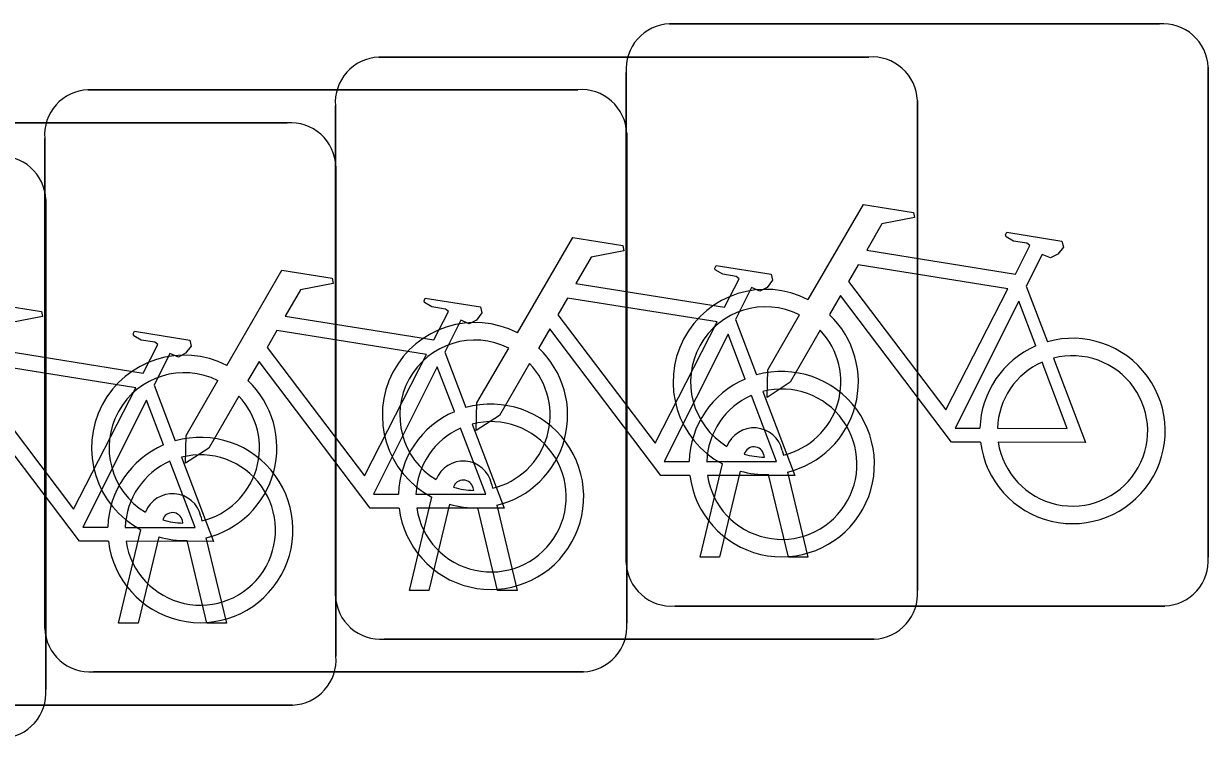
# Model space of a CAD drawing. Extents: x 162186 to 163152, y 385513 to 386513.
# Drawn here: x 162779.712 to 162781.746, y 386427.701 to 386428.928 of the extents above; entities that cross this region are included whole.
import ezdxf

# ---------------------------------------------------------------- set-up
doc = ezdxf.new("R2010")
doc.units = 0
doc.layers.add('IMGEO_Fietsenrek', color=7, linetype='Continuous')

msp = doc.modelspace()

# ---------------------------------------------------------------- linework, layer by layer
at = {"layer": 'IMGEO_Fietsenrek'}
for p, q in [((162780.8209, 386428.9275), (162781.6618, 386428.9275)), ((162781.6618, 386428.9275), (162780.8209, 386428.9275)), ((162780.3219, 386428.8705), (162781.1628, 386428.8705)), ((162781.1628, 386428.8705), (162780.3219, 386428.8705)), ((162780.7465, 386428.0029), (162780.7465, 386428.8438)), ((162780.7465, 386428.8438), (162780.7465, 386428.0029)), ((162781.7455, 386428.8531), (162781.7455, 386428.0122)), ((162781.7455, 386428.0122), (162781.7455, 386428.8531)), ((162779.8229, 386428.8145), (162780.6638, 386428.8145)), ((162780.6638, 386428.8145), (162779.8229, 386428.8145)), ((162780.2475, 386427.9459), (162780.2475, 386428.7868)), ((162780.2475, 386428.7868), (162780.2475, 386427.9459)), ((162781.2465, 386428.7961), (162781.2465, 386427.9552)), ((162781.2465, 386427.9552), (162781.2465, 386428.7961)), ((162779.3239, 386428.7575), (162780.1648, 386428.7575)), ((162780.1648, 386428.7575), (162779.3239, 386428.7575)), ((162780.7475, 386428.7401), (162780.7475, 386427.8992)), ((162780.7475, 386427.8992), (162780.7475, 386428.7401)), ((162779.7485, 386427.8899), (162779.7485, 386428.7308)), ((162779.7485, 386428.7308), (162779.7485, 386427.8899)), ((162780.2485, 386428.6831), (162780.2485, 386427.8422)), ((162780.2485, 386427.8422), (162780.2485, 386428.6831)), ((162779.7505, 386428.6261), (162779.7505, 386427.7852)), ((162779.7505, 386427.7852), (162779.7505, 386428.6261)), ((162781.4332, 386428.4772), (162781.4695, 386428.382)), ((162780.9342, 386428.4202), (162780.9705, 386428.325)), ((162780.4352, 386428.3642), (162780.4715, 386428.269)), ((162779.9362, 386428.3072), (162779.9725, 386428.212)), ((162780.9839, 386428.1839), (162780.9829, 386428.1882)), ((162781.0146, 386428.1954), (162781.0164, 386428.1875)), ((162780.8735, 386428.0123), (162780.9118, 386428.1723)), ((162780.9422, 386428.1601), (162780.9069, 386428.0123)), ((162781.025, 386428.0123), (162780.9911, 386428.154)), ((162781.0234, 386428.1583), (162781.0584, 386428.0123)), ((162780.4849, 386428.1269), (162780.4839, 386428.1312)), ((162780.5156, 386428.1384), (162780.5174, 386428.1305)), ((162780.3745, 386427.9553), (162780.4128, 386428.1153)), ((162780.4432, 386428.1031), (162780.4079, 386427.9553)), ((162780.526, 386427.9553), (162780.4921, 386428.097)), ((162780.5244, 386428.1013), (162780.5594, 386427.9553)), ((162779.9859, 386428.0709), (162779.9849, 386428.0752)), ((162780.0166, 386428.0824), (162780.0184, 386428.0745)), ((162779.8755, 386427.8993), (162779.9138, 386428.0593)), ((162779.9442, 386428.0471), (162779.9089, 386427.8993)), ((162780.027, 386427.8993), (162779.9931, 386428.041)), ((162780.0254, 386428.0453), (162780.0604, 386427.8993)), ((162780.9069, 386428.0123), (162780.8735, 386428.0123)), ((162781.0584, 386428.0123), (162781.025, 386428.0123)), ((162780.4079, 386427.9553), (162780.3745, 386427.9553)), ((162780.5594, 386427.9553), (162780.526, 386427.9553)), ((162781.6711, 386427.9285), (162780.8302, 386427.9285)), ((162780.8302, 386427.9285), (162781.6711, 386427.9285)), ((162779.9089, 386427.8993), (162779.8755, 386427.8993)), ((162780.0604, 386427.8993), (162780.027, 386427.8993)), ((162781.1721, 386427.8715), (162780.3312, 386427.8715)), ((162780.3312, 386427.8715), (162781.1721, 386427.8715)), ((162780.6731, 386427.8155), (162779.8322, 386427.8155)), ((162779.8322, 386427.8155), (162780.6731, 386427.8155)), ((162780.1741, 386427.7585), (162779.3332, 386427.7585)), ((162779.3332, 386427.7585), (162780.1741, 386427.7585))]:
    msp.add_line(p, q, dxfattribs=at)
for points in [[(162781.0591, 386428.4542), (162781.1538, 386428.6177), (162781.24, 386428.6039), (162781.2417, 386428.5952), (162781.1856, 386428.5843), (162781.1594, 386428.539), (162781.4146, 386428.4982)], [(162780.5601, 386428.3972), (162780.6548, 386428.5607), (162780.741, 386428.5469), (162780.7427, 386428.5382), (162780.6866, 386428.5273), (162780.6604, 386428.482), (162780.9156, 386428.4412)], [(162781.4146, 386428.4982), (162781.4396, 386428.547), (162781.4345, 386428.551), (162781.4113, 386428.5547), (162781.3986, 386428.5622), (162781.3976, 386428.5653), (162781.3998, 386428.5699), (162781.4946, 386428.5548), (162781.4969, 386428.5445), (162781.4875, 386428.5321), (162781.4751, 386428.5257), (162781.4606, 386428.5319), (162781.4332, 386428.4772)], [(162781.4017, 386428.473), (162781.1449, 386428.514), (162781.1282, 386428.4852), (162781.2952, 386428.2649), (162781.4017, 386428.473)], [(162780.0611, 386428.3412), (162780.1558, 386428.5047), (162780.242, 386428.4909), (162780.2437, 386428.4822), (162780.1876, 386428.4713), (162780.1614, 386428.426), (162780.4166, 386428.3852)], [(162780.9156, 386428.4412), (162780.9406, 386428.49), (162780.9355, 386428.494), (162780.9123, 386428.4977), (162780.8996, 386428.5052), (162780.8986, 386428.5083), (162780.9008, 386428.5129), (162780.9956, 386428.4978), (162780.9979, 386428.4875), (162780.9885, 386428.4751), (162780.9761, 386428.4687), (162780.9616, 386428.4749), (162780.9342, 386428.4202)], [(162780.4166, 386428.3852), (162780.4416, 386428.434), (162780.4365, 386428.438), (162780.4133, 386428.4417), (162780.4006, 386428.4492), (162780.3996, 386428.4523), (162780.4018, 386428.4569), (162780.4966, 386428.4418), (162780.4989, 386428.4315), (162780.4895, 386428.4191), (162780.4771, 386428.4127), (162780.4626, 386428.4189), (162780.4352, 386428.3642)], [(162780.9027, 386428.416), (162780.6459, 386428.457), (162780.6292, 386428.4282), (162780.7962, 386428.2079), (162780.9027, 386428.416)], [(162781.3548, 386428.2095), (162781.3051, 386428.2096), (162781.1144, 386428.4613), (162781.0954, 386428.4285)], [(162779.5621, 386428.2842), (162779.6568, 386428.4477), (162779.743, 386428.4339), (162779.7447, 386428.4252), (162779.6886, 386428.4143), (162779.6624, 386428.369), (162779.9176, 386428.3282)], [(162781.4497, 386428.375), (162781.4204, 386428.4518), (162781.311, 386428.2337), (162781.3537, 386428.2336)], [(162781.0798, 386428.4017), (162781.0282, 386428.3125), (162780.9883, 386428.2865), (162780.9895, 386428.334), (162781.044, 386428.4282)], [(162779.9176, 386428.3282), (162779.9426, 386428.377), (162779.9375, 386428.381), (162779.9143, 386428.3847), (162779.9016, 386428.3922), (162779.9006, 386428.3953), (162779.9028, 386428.3999), (162779.9976, 386428.3848), (162779.9999, 386428.3745), (162779.9905, 386428.3621), (162779.9781, 386428.3557), (162779.9636, 386428.3619), (162779.9362, 386428.3072)], [(162780.4037, 386428.36), (162780.1469, 386428.401), (162780.1302, 386428.3722), (162780.2972, 386428.1519), (162780.4037, 386428.36)], [(162780.8558, 386428.1525), (162780.8061, 386428.1526), (162780.6154, 386428.4043), (162780.5964, 386428.3715)], [(162780.9507, 386428.318), (162780.9214, 386428.3948), (162780.812, 386428.1767), (162780.8547, 386428.1766)], [(162780.5808, 386428.3447), (162780.5292, 386428.2555), (162780.4893, 386428.2295), (162780.4905, 386428.277), (162780.545, 386428.3712)], [(162781.4802, 386428.3538), (162781.5352, 386428.2092), (162781.3851, 386428.2095)], [(162779.9047, 386428.303), (162779.6479, 386428.344), (162779.6312, 386428.3152), (162779.7982, 386428.0949), (162779.9047, 386428.303)], [(162780.3568, 386428.0965), (162780.3071, 386428.0966), (162780.1164, 386428.3483), (162780.0974, 386428.3155)], [(162780.4517, 386428.262), (162780.4224, 386428.3388), (162780.313, 386428.1207), (162780.3557, 386428.1206)], [(162781.3837, 386428.2335), (162781.5036, 386428.2333), (162781.4604, 386428.3469)], [(162780.0818, 386428.2887), (162780.0302, 386428.1995), (162779.9903, 386428.1735), (162779.9915, 386428.221), (162780.046, 386428.3152)], [(162779.8578, 386428.0395), (162779.8081, 386428.0396), (162779.6174, 386428.2913), (162779.5984, 386428.2585)], [(162780.8847, 386428.1765), (162781.0046, 386428.1763), (162780.9614, 386428.2899)], [(162780.9812, 386428.2968), (162781.0362, 386428.1522), (162780.8861, 386428.1525)], [(162779.9527, 386428.205), (162779.9234, 386428.2818), (162779.814, 386428.0637), (162779.8567, 386428.0636)], [(162780.3857, 386428.1205), (162780.5056, 386428.1203), (162780.4624, 386428.2339)], [(162780.4822, 386428.2408), (162780.5372, 386428.0962), (162780.3871, 386428.0965)], [(162779.8867, 386428.0635), (162780.0066, 386428.0633), (162779.9634, 386428.1769)], [(162779.9832, 386428.1838), (162780.0382, 386428.0392), (162779.8881, 386428.0395)]]:
    msp.add_lwpolyline(points, dxfattribs=at)
for centre, radius, start, end in [((162780.8242, 386428.8496), 0.0779, 92.4484, 184.2845), ((162780.8242, 386428.8496), 0.0779, 92.4484, 184.2845), ((162781.6676, 386428.8498), 0.0779, 2.4484, 94.2845), ((162781.6676, 386428.8498), 0.0779, 2.4484, 94.2845), ((162780.3252, 386428.7926), 0.0779, 92.4484, 184.2845), ((162780.3252, 386428.7926), 0.0779, 92.4484, 184.2845), ((162781.1686, 386428.7928), 0.0779, 2.4484, 94.2845), ((162781.1686, 386428.7928), 0.0779, 2.4484, 94.2845), ((162779.8262, 386428.7366), 0.0779, 92.4484, 184.2845), ((162779.8262, 386428.7366), 0.0779, 92.4484, 184.2845), ((162780.6696, 386428.7368), 0.0779, 2.4484, 94.2845), ((162780.6696, 386428.7368), 0.0779, 2.4484, 94.2845), ((162780.1706, 386428.6798), 0.0779, 2.4484, 94.2845), ((162780.1706, 386428.6798), 0.0779, 2.4484, 94.2845), ((162779.6726, 386428.6228), 0.0779, 2.4484, 94.2845), ((162779.6726, 386428.6228), 0.0779, 2.4484, 94.2845), ((162780.9861, 386428.3129), 0.159, 62.6766, 242.1369), ((162780.9861, 386428.3129), 0.129, 63.3192, 238.903), ((162780.4871, 386428.2559), 0.159, 62.6766, 242.1369), ((162780.9861, 386428.3129), 0.159, 283.5766, 46.6042), ((162780.9861, 386428.3129), 0.129, 283.6043, 43.4302), ((162780.4871, 386428.2559), 0.129, 63.3192, 238.903), ((162780.4871, 386428.2559), 0.159, 283.5766, 46.6042), ((162781.5127, 386428.2289), 0.159, 113.3408, 178.3217), ((162781.5127, 386428.2289), 0.159, 187.0065, 105.7708), ((162779.9881, 386428.1999), 0.159, 62.6766, 242.1369), ((162781.5127, 386428.2289), 0.129, 188.6715, 104.5883), ((162780.4871, 386428.2559), 0.129, 283.6043, 43.4302), ((162781.0137, 386428.1719), 0.159, 187.0065, 105.7708), ((162781.5127, 386428.2289), 0.129, 113.923, 177.9556), ((162779.9881, 386428.1999), 0.129, 63.3192, 238.903), ((162779.9881, 386428.1999), 0.159, 283.5766, 46.6042), ((162781.0137, 386428.1719), 0.159, 113.3408, 178.3217), ((162781.0137, 386428.1719), 0.129, 113.923, 177.9556), ((162781.0137, 386428.1719), 0.129, 188.6715, 104.5883), ((162779.9881, 386428.1999), 0.129, 283.6043, 43.4302), ((162780.5147, 386428.1159), 0.159, 187.0065, 105.7708), ((162780.5147, 386428.1159), 0.159, 113.3408, 178.3217), ((162780.5147, 386428.1159), 0.129, 113.923, 177.9556), ((162780.5147, 386428.1159), 0.129, 188.6715, 104.5883), ((162780.9659, 386428.1843), 0.0499, 12.8025, 158.6934), ((162780.0157, 386428.0589), 0.159, 187.0065, 105.7708), ((162780.0157, 386428.0589), 0.159, 113.3408, 178.3217), ((162780.9659, 386428.1843), 0.0174, 12.8025, 163.4502), ((162780.9861, 386428.3129), 0.129, 253.415, 269.0204), ((162780.0157, 386428.0589), 0.129, 113.923, 177.9556), ((162780.0157, 386428.0589), 0.129, 188.6715, 104.5883), ((162780.4669, 386428.1273), 0.0499, 12.8025, 158.6934), ((162780.9861, 386428.3129), 0.159, 253.9967, 271.7867), ((162780.4669, 386428.1273), 0.0174, 12.8025, 163.4502), ((162780.4871, 386428.2559), 0.129, 253.415, 269.0204), ((162779.9679, 386428.0713), 0.0499, 12.8025, 158.6934), ((162779.9679, 386428.0713), 0.0174, 12.8025, 163.4502), ((162780.4871, 386428.2559), 0.159, 253.9967, 271.7867), ((162779.9881, 386428.1999), 0.129, 253.415, 269.0204), ((162779.9881, 386428.1999), 0.159, 253.9967, 271.7867), ((162781.6678, 386428.0064), 0.0779, 272.4484, 4.2845), ((162781.6678, 386428.0064), 0.0779, 272.4484, 4.2845), ((162780.8244, 386428.0062), 0.0779, 182.4484, 274.2845), ((162780.8244, 386428.0062), 0.0779, 182.4484, 274.2845), ((162780.3254, 386427.9492), 0.0779, 182.4484, 274.2845), ((162780.3254, 386427.9492), 0.0779, 182.4484, 274.2845), ((162781.1688, 386427.9494), 0.0779, 272.4484, 4.2845), ((162781.1688, 386427.9494), 0.0779, 272.4484, 4.2845), ((162779.8264, 386427.8932), 0.0779, 182.4484, 274.2845), ((162779.8264, 386427.8932), 0.0779, 182.4484, 274.2845), ((162780.6698, 386427.8934), 0.0779, 272.4484, 4.2845), ((162780.6698, 386427.8934), 0.0779, 272.4484, 4.2845), ((162780.1708, 386427.8364), 0.0779, 272.4484, 4.2845), ((162780.1708, 386427.8364), 0.0779, 272.4484, 4.2845), ((162779.6728, 386427.7794), 0.0779, 272.4484, 4.2845), ((162779.6728, 386427.7794), 0.0779, 272.4484, 4.2845)]:
    msp.add_arc(centre, radius, start, end, dxfattribs=at)

doc.saveas('drawing.dxf')
